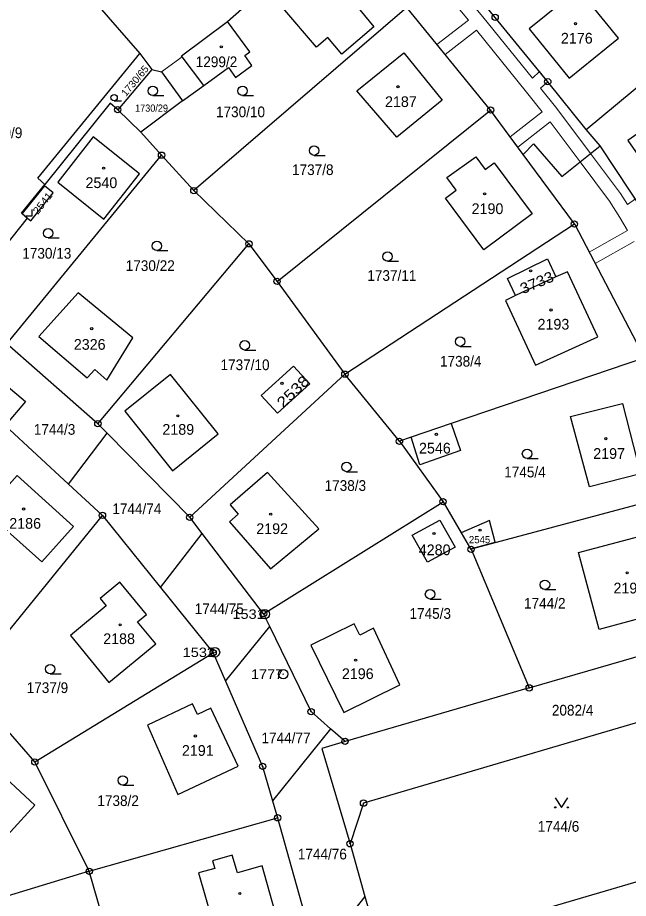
# Model space of a CAD drawing. Extents: x -679733 to -673243, y -1075091 to -1066557.
# Drawn here: x -676754.7 to -676657.5, y -1072187.5 to -1072047.5 of the extents above; entities that cross this region are included whole.
import ezdxf
from ezdxf.enums import TextEntityAlignment as Align

# ---------------------------------------------------------------- set-up
doc = ezdxf.new("R2010")
doc.units = 0
doc.header["$LTSCALE"] = 0.68
for name, color, linetype, lineweight in [('1', 7, 'Continuous', 25), ('13', 7, 'Continuous', 13), ('3', 7, 'Continuous', 25), ('4', 7, 'Continuous', 13), ('5', 7, 'Continuous', 25), ('8', 7, 'Continuous', 25)]:
    doc.layers.add(name, color=color, linetype=linetype, lineweight=lineweight)
doc.layers.add('2', color=7, linetype='Continuous')

msp = doc.modelspace()

# ---------------------------------------------------------------- linework, layer by layer
at = {"layer": '1'}
for p, q in [((-676664.27, -1072065.35), (-676639.08, -1072044.43)), ((-676735.26, -1072053.27), (-676733.33, -1072055.78)), ((-676733.33, -1072055.78), (-676738.78, -1072062.18)), ((-676735.09, -1072065.76), (-676738.78, -1072062.18)), ((-676731.81, -1072069.41), (-676726.67, -1072075.04)), ((-676753.99, -1072078.69), (-676753.11, -1072079.43)), ((-676666.13, -1072080.35), (-676654.96, -1072101.6)), ((-676741.94, -1072112.1), (-676717.9, -1072083.5)), ((-676669.09, -1072088.76), (-676675.5, -1072091.7)), ((-676654.96, -1072101.6), (-676685.71, -1072112.07)), ((-676727.32, -1072126.96), (-676702.64, -1072104.22)), ((-676693.96, -1072114.88), (-676702.64, -1072104.22)), ((-676685.71, -1072112.07), (-676692.11, -1072114.25)), ((-676715.58, -1072142.29), (-676687.02, -1072124.5)), ((-676762.97, -1072153.46), (-676741.21, -1072126.67)), ((-676682.63, -1072131.97), (-676682.57, -1072132.06)), ((-676751.97, -1072165.85), (-676723.6, -1072148.5)), ((-676673.32, -1072154.08), (-676702.61, -1072162.59)), ((-676743.31, -1072183.24), (-676713.35, -1072174.73)), ((-676699.46, -1072187.24), (-676707.13, -1072196.85))]:
    msp.add_line(p, q, dxfattribs=at)
for points in [[(-676664.27, -1072065.35), (-676670.36, -1072057.74), (-676678.73, -1072047.51), (-676687.88, -1072036.33), (-676692.05, -1072031.23), (-676706.03, -1072014.16), (-676719.35, -1071997.91), (-676732.66, -1071981.65)], [(-676723.01, -1072030.53), (-676725.67, -1072032.89), (-676742.1, -1072045.41), (-676735.26, -1072053.27)], [(-676721.32, -1072048.18), (-676716.46, -1072043.8), (-676703.54, -1072032.99)], [(-676725.07, -1072058.32), (-676728.54, -1072053.8), (-676728.66, -1072053.64), (-676721.32, -1072048.18)], [(-676725.07, -1072058.32), (-676721.17, -1072055.5), (-676720.02, -1072057.06), (-676717.43, -1072055.15), (-676718.57, -1072053.59), (-676717.77, -1072053), (-676721.32, -1072048.18)], [(-676758.23, -1072049.49), (-676782.15, -1072078.09), (-676763.93, -1072093.01), (-676753.11, -1072079.43)], [(-676750.39, -1072074.06), (-676751.47, -1072073.09), (-676735.26, -1072053.27)], [(-676733.33, -1072055.78), (-676731.82, -1072056.18), (-676728.47, -1072060.79), (-676725.07, -1072058.32)], [(-676738.78, -1072062.18), (-676740, -1072061.16), (-676750.39, -1072074.06)], [(-676728.47, -1072060.79), (-676735.09, -1072065.76), (-676731.81, -1072069.41)], [(-676713.44, -1072089.47), (-676702.64, -1072104.22), (-676666.13, -1072080.35), (-676674.27, -1072069.3), (-676679.46, -1072062.24)], [(-676674.27, -1072069.3), (-676672.65, -1072067.6), (-676668.13, -1072072.78), (-676662.02, -1072067.93), (-676664.27, -1072065.35)], [(-676630.15, -1072156.31), (-676634.73, -1072138.81), (-676639.14, -1072122.45), (-676644.62, -1072101.51), (-676652.26, -1072082.65), (-676662.02, -1072067.93)], [(-676763.93, -1072093.01), (-676756.41, -1072099.41), (-676731.81, -1072069.41)], [(-676753.99, -1072078.69), (-676754.07, -1072078.63), (-676750.39, -1072074.06)], [(-676753.11, -1072079.43), (-676752.59, -1072079.83), (-676749.04, -1072075.39), (-676750.43, -1072074.27), (-676753.99, -1072078.69)], [(-676675.5, -1072091.7), (-676676.77, -1072089.02), (-676670.41, -1072085.9), (-676669.09, -1072088.76)], [(-676675.5, -1072091.7), (-676677.07, -1072092.49), (-676672.31, -1072102.79), (-676662.41, -1072098.26), (-676667.21, -1072087.97), (-676669.09, -1072088.76)], [(-676756.41, -1072099.41), (-676759.65, -1072103.37), (-676753.44, -1072108.56), (-676756.69, -1072112.4)], [(-676756.69, -1072112.4), (-676746.59, -1072121.71), (-676740.46, -1072113.6), (-676741.94, -1072112.1), (-676756.41, -1072099.41)], [(-676685.71, -1072112.07), (-676684.24, -1072116.37), (-676690.71, -1072118.61), (-676692.11, -1072114.25)], [(-676725.36, -1072129.52), (-676727.32, -1072126.96), (-676740.46, -1072113.6)], [(-676692.11, -1072114.25), (-676693.96, -1072114.88), (-676687.02, -1072124.5), (-676684.12, -1072129.43)], [(-676746.59, -1072121.71), (-676741.21, -1072126.67), (-676731.95, -1072138.15), (-676725.36, -1072129.52)], [(-676644.68, -1072141.52), (-676649.38, -1072123.18), (-676682.57, -1072132.06), (-676673.32, -1072154.08)], [(-676731.95, -1072138.15), (-676723.6, -1072148.5), (-676721.63, -1072153.02), (-676714.59, -1072144.32), (-676715.58, -1072142.29), (-676725.36, -1072129.52)], [(-676673.32, -1072154.08), (-676647.36, -1072146.54), (-676644.68, -1072141.52)], [(-676704.91, -1072160.57), (-676708.01, -1072157.86), (-676714.59, -1072144.32)], [(-676721.63, -1072153.02), (-676715.73, -1072166.56), (-676714.14, -1072172.01)], [(-676639.3, -1072161.72), (-676644.57, -1072156.18), (-676699.67, -1072172.4), (-676701.82, -1072178.86)], [(-676743.31, -1072183.24), (-676751.97, -1072165.85), (-676757.22, -1072159.8)], [(-676702.61, -1072162.59), (-676704.91, -1072160.57), (-676714.14, -1072172.01), (-676713.35, -1072174.73), (-676707.68, -1072194.96)], [(-676702.61, -1072162.59), (-676706.29, -1072163.7), (-676701.82, -1072178.86)], [(-676701.82, -1072178.86), (-676699.46, -1072187.24), (-676698.22, -1072191.63), (-676696.78, -1072196.76), (-676666.08, -1072187.75), (-676635.37, -1072178.74), (-676639.3, -1072161.72)], [(-676777.97, -1072199.39), (-676768.89, -1072212.57), (-676754.84, -1072205.61), (-676745.41, -1072200.94), (-676739.21, -1072197.51), (-676743.31, -1072183.24)], [(-676743.31, -1072183.24), (-676760.76, -1072188.5), (-676777.97, -1072199.39)]]:
    msp.add_lwpolyline(points, dxfattribs=at)
for points in [[(-676697.64, -1072044.14), (-676700.25, -1072046.31), (-676698.03, -1072048.99), (-676703.14, -1072053.36), (-676705.35, -1072050.72), (-676707.16, -1072052.23), (-676712.49, -1072046), (-676712.52, -1072044.31), (-676703.81, -1072036.91)], [(-676665.49, -1072042.99), (-676673.31, -1072049.33), (-676666.97, -1072057.15), (-676659.09, -1072050.8)], [(-676679.46, -1072062.24), (-676692.8, -1072045.96), (-676726.67, -1072075.04), (-676717.9, -1072083.5), (-676713.44, -1072089.47)], [(-676687.15, -1072060.65), (-676694.38, -1072066.53), (-676700.73, -1072059.16), (-676693.26, -1072053.13)], [(-676651.87, -1072075.27), (-676649.58, -1072073.64), (-676648.14, -1072075.51), (-676641.77, -1072071.06), (-676648.82, -1072060.91), (-676657.63, -1072067.09)], [(-676742.67, -1072066.48), (-676748.32, -1072073.68), (-676740.97, -1072079.6), (-676735.34, -1072072.39)], [(-676686.41, -1072072.98), (-676681.8, -1072069.7), (-676680.32, -1072071.69), (-676678.91, -1072070.64), (-676672.87, -1072078.75), (-676680.53, -1072084.45), (-676686.64, -1072076.24), (-676684.93, -1072074.97)], [(-676740.5, -1072105.16), (-676736.38, -1072098.43), (-676745.06, -1072091.31), (-676751.32, -1072098.22), (-676743.64, -1072104.78), (-676742.41, -1072103.46)], [(-676710.81, -1072102.94), (-676715.98, -1072107.6), (-676713.38, -1072110.43), (-676708.23, -1072105.76)], [(-676737.67, -1072110.12), (-676730.09, -1072119.58), (-676722.78, -1072113.72), (-676730.36, -1072104.26)], [(-676658.46, -1072108.87), (-676655.61, -1072120.08), (-676663.72, -1072122.14), (-676666.73, -1072110.97)], [(-676762.8, -1072129.36), (-676759.8, -1072132.05), (-676756.85, -1072128.71), (-676750.87, -1072134.07), (-676745.81, -1072128.41), (-676754.79, -1072120.35), (-676759.86, -1072125.98)], [(-676720.98, -1072127.67), (-676714.49, -1072135.15), (-676706.77, -1072128.81), (-676714.96, -1072119.83), (-676720.89, -1072124.97), (-676719.6, -1072126.47)], [(-676687.55, -1072127.41), (-676685.08, -1072131.69), (-676689.48, -1072134.09), (-676691.94, -1072129.82)], [(-676682.63, -1072131.97), (-676678.73, -1072130.92), (-676679.65, -1072127.47), (-676684.12, -1072129.43)], [(-676650.02, -1072141.5), (-676662.2, -1072144.79), (-676665.46, -1072132.56), (-676653.29, -1072129.32)], [(-676746.31, -1072145.76), (-676740.22, -1072153.21), (-676732.7, -1072147.07), (-676735.61, -1072143.57), (-676734.22, -1072142.42), (-676738.46, -1072137.3), (-676741.56, -1072139.87), (-676740.6, -1072141.03)], [(-676702.82, -1072157.98), (-676693.9, -1072153.62), (-676698.09, -1072144.6), (-676700.27, -1072145.68), (-676701.15, -1072143.89), (-676708.04, -1072147.3)], [(-676734.05, -1072160), (-676729.22, -1072171.04), (-676719.61, -1072166.5), (-676723.96, -1072157.3), (-676726.09, -1072158.31), (-676726.89, -1072156.61)], [(-676758.98, -1072166.26), (-676766.77, -1072174.7), (-676759.74, -1072181.19), (-676751.95, -1072172.75)], [(-676723.68, -1072181.56), (-676723.33, -1072182.79), (-676725.95, -1072183.5), (-676722.61, -1072195.06), (-676713.01, -1072192.36), (-676715.81, -1072182.39), (-676719.74, -1072183.49), (-676720.57, -1072180.68)]]:
    msp.add_lwpolyline(points, close=True, dxfattribs=at)
at = {"layer": '13'}
for points in [[(-676656.42, -1072076.37), (-676657.69, -1072077.27), (-676658.77, -1072075.51), (-676663.55, -1072069.14), (-676668.91, -1072062), (-676671.52, -1072058.77), (-676670.36, -1072057.74), (-676671.69, -1072056.12), (-676672.81, -1072057.18), (-676680.68, -1072047.41), (-676686.84, -1072040.04), (-676685.77, -1072038.91), (-676687.07, -1072037.32), (-676688.15, -1072038.47), (-676695.16, -1072030.05), (-676700.9, -1072022.81), (-676699.7, -1072021.89), (-676700.99, -1072020.31), (-676702.2, -1072021.23), (-676705.43, -1072017.46), (-676709.6, -1072012.2), (-676708.44, -1072011.22)], [(-676689.04, -1072040.71), (-676682.99, -1072047.95), (-676688, -1072051.82), (-676686.7, -1072053.4), (-676681.7, -1072049.52), (-676673.76, -1072059.38), (-676671.23, -1072062.51), (-676676.33, -1072066.49), (-676675.12, -1072068.14), (-676669.97, -1072064.12), (-676665.21, -1072070.46), (-676660.53, -1072076.71), (-676658.92, -1072079.31), (-676657.65, -1072081.37), (-676663.78, -1072084.81), (-676662.82, -1072086.65), (-676656.61, -1072083.13)]]:
    msp.add_lwpolyline(points, dxfattribs=at)
at = {"layer": '3'}
for p, q in [((-676733.203, -1072059.94), (-676731.453, -1072059.94)), ((-676718.913, -1072059.94), (-676717.163, -1072059.94)), ((-676739.355, -1072060.78), (-676738.183, -1072060.78)), ((-676707.533, -1072069.44), (-676705.783, -1072069.44)), ((-676749.853, -1072082.57), (-676748.103, -1072082.57)), ((-676732.543, -1072084.58), (-676730.793, -1072084.58)), ((-676695.843, -1072086.27), (-676694.093, -1072086.27)), ((-676684.313, -1072099.8), (-676682.563, -1072099.8)), ((-676718.583, -1072100.38), (-676716.833, -1072100.38)), ((-676673.663, -1072117.63), (-676671.913, -1072117.63)), ((-676702.363, -1072119.72), (-676700.613, -1072119.72)), ((-676670.803, -1072138.45), (-676669.053, -1072138.45)), ((-676689.093, -1072139.96), (-676687.343, -1072139.96)), ((-676749.523, -1072151.85), (-676747.773, -1072151.85)), ((-676737.973, -1072169.55), (-676736.223, -1072169.55))]:
    msp.add_line(p, q, dxfattribs=at)
for points in [[(-676753.421, -1072079.07), (-676752.42, -1072079.07), (-676752.42, -1072078.07)], [(-676669.17, -1072171.569), (-676668.17, -1072173.07), (-676667.17, -1072171.569)]]:
    msp.add_lwpolyline(points, dxfattribs=at)
for centre, radius in [((-676733.2029, -1072059.1898), 0.75), ((-676718.9129, -1072059.1898), 0.75), ((-676739.3552, -1072060.2774), 0.5025), ((-676707.5329, -1072068.6898), 0.75), ((-676749.8529, -1072081.8198), 0.75), ((-676732.5429, -1072083.8298), 0.75), ((-676695.8429, -1072085.5198), 0.75), ((-676684.3129, -1072099.0498), 0.75), ((-676718.5829, -1072099.6298), 0.75), ((-676673.6629, -1072116.8798), 0.75), ((-676702.3629, -1072118.9698), 0.75), ((-676670.8029, -1072137.6998), 0.75), ((-676689.0929, -1072139.2098), 0.75), ((-676749.5229, -1072151.0998), 0.75), ((-676737.9729, -1072168.7998), 0.75), ((-676669.17, -1072173.0695), 0.1), ((-676667.17, -1072173.0695), 0.1)]:
    msp.add_circle(centre, radius, dxfattribs=at)
at = {"layer": '4'}
msp.add_line((-676728.54, -1072053.8), (-676731.82, -1072056.18), dxfattribs=at)
at = {"layer": '5'}
for centre in [(-676665.9568, -1072048.5092), (-676722.3068, -1072052.1892), (-676694.1868, -1072058.5392), (-676741.0268, -1072071.4792), (-676680.4068, -1072075.5492), (-676673.0968, -1072087.7992), (-676669.8468, -1072094.0192), (-676742.9268, -1072096.9992), (-676712.6568, -1072105.6692), (-676729.2268, -1072110.8392), (-676688.0868, -1072113.7692), (-676661.1168, -1072114.4592), (-676753.7568, -1072125.6592), (-676714.4468, -1072126.4792), (-676681.1268, -1072129.0092), (-676688.4768, -1072129.5492), (-676657.7268, -1072135.7992), (-676738.3868, -1072144.0692), (-676700.9268, -1072149.6792), (-676726.4268, -1072161.7192), (-676719.3468, -1072186.7692)]:
    msp.add_circle(centre, 0.175, dxfattribs=at)
at = {"layer": '8'}
for centre, radius in [((-676678.73, -1072047.5099), 0.5), ((-676670.36, -1072057.7399), 0.5), ((-676670.36, -1072057.7399), 0.0303), ((-676738.78, -1072062.1799), 0.5), ((-676679.46, -1072062.2399), 0.5), ((-676738.78, -1072062.1799), 0.0303), ((-676679.46, -1072062.2399), 0.0303), ((-676731.81, -1072069.4099), 0.5), ((-676731.81, -1072069.4099), 0.0303), ((-676726.67, -1072075.0399), 0.5), ((-676726.67, -1072075.0399), 0.0303), ((-676666.13, -1072080.3499), 0.5), ((-676666.13, -1072080.3499), 0.0303), ((-676717.9, -1072083.4999), 0.5), ((-676717.9, -1072083.4999), 0.0303), ((-676713.44, -1072089.4699), 0.5), ((-676713.44, -1072089.4699), 0.0303), ((-676702.64, -1072104.2199), 0.5), ((-676702.64, -1072104.2199), 0.0303), ((-676741.94, -1072112.0999), 0.5), ((-676741.94, -1072112.0999), 0.0303), ((-676693.96, -1072114.8799), 0.5), ((-676693.96, -1072114.8799), 0.0303), ((-676687.02, -1072124.4999), 0.5), ((-676687.02, -1072124.4999), 0.0303), ((-676741.21, -1072126.6699), 0.5), ((-676741.21, -1072126.6699), 0.0303), ((-676727.32, -1072126.9599), 0.5), ((-676727.32, -1072126.9599), 0.0303), ((-676682.57, -1072132.0599), 0.5), ((-676682.57, -1072132.0599), 0.0303), ((-676715.4, -1072142.3598), 0.75), ((-676715.58, -1072142.2899), 0.5), ((-676715.58, -1072142.2899), 0.0303), ((-676715.4, -1072142.3598), 0.03), ((-676723.6, -1072148.4999), 0.5), ((-676723.31, -1072148.4298), 0.75), ((-676723.6, -1072148.4999), 0.0303), ((-676723.31, -1072148.4298), 0.03), ((-676712.45, -1072151.8998), 0.75), ((-676712.45, -1072151.8998), 0.03), ((-676673.32, -1072154.0799), 0.5), ((-676673.32, -1072154.0799), 0.0303), ((-676708.01, -1072157.8599), 0.5), ((-676708.01, -1072157.8599), 0.0303), ((-676702.61, -1072162.5899), 0.5), ((-676702.61, -1072162.5899), 0.0303), ((-676751.97, -1072165.8499), 0.5), ((-676751.97, -1072165.8499), 0.0303), ((-676715.73, -1072166.5599), 0.5), ((-676715.73, -1072166.5599), 0.0303), ((-676699.67, -1072172.3999), 0.5), ((-676699.67, -1072172.3999), 0.0303), ((-676713.35, -1072174.7299), 0.5), ((-676713.35, -1072174.7299), 0.0303), ((-676701.82, -1072178.8599), 0.5), ((-676701.82, -1072178.8599), 0.0303), ((-676743.31, -1072183.2399), 0.5), ((-676743.31, -1072183.2399), 0.0303)]:
    msp.add_circle(centre, radius, dxfattribs=at)

# ---------------------------------------------------------------- texts
at = {"layer": '2'}
for s, height, p in [('2176', 1.7, (-676668.27, -1072051.67)), ('2187', 1.7, (-676696.26, -1072061.759)), ('2540', 1.7, (-676743.91, -1072074.64)), ('2190', 1.7, (-676682.48, -1072078.769)), ('2193', 1.7, (-676671.99, -1072097.13)), ('2326', 1.7, (-676745.77, -1072100.34)), ('2189', 1.7, (-676731.68, -1072113.85)), ('2546', 1.7, (-676690.85, -1072116.83)), ('2197', 1.7, (-676663.13, -1072117.68)), ('2186', 1.7, (-676756.04, -1072128.79)), ('2192', 1.7, (-676716.74, -1072129.63)), ('2545', 1.14, (-676682.91, -1072131.09)), ('2194', 1.7, (-676659.91, -1072139.07)), ('2188', 1.7, (-676741.09, -1072147.12)), ('2196', 1.7, (-676703.12, -1072152.68)), ('2191', 1.7, (-676728.57, -1072164.88))]:
    msp.add_text(s, height=height, dxfattribs=at).set_placement(p)
at = {"layer": '2', "width": 0.95}
for s, height, p in [('1299/2', 1.7, (-676726.37, -1072055.42)), ('1730/29', 1.14, (-676736.02, -1072062.499)), ('1730/10', 1.7, (-676723.15, -1072063.38)), ('1730/9', 1.7, (-676760.56, -1072066.7)), ('1737/8', 1.7, (-676711.05, -1072072.57)), ('1730/13', 1.7, (-676753.97, -1072085.86)), ('1730/22', 1.7, (-676737.51, -1072087.82)), ('1737/11', 1.7, (-676699.07, -1072089.39)), ('1738/4', 1.7, (-676687.51, -1072103.019)), ('1737/10', 1.7, (-676722.43, -1072103.58)), ('1744/3', 1.7, (-676752.13, -1072113.85)), ('1745/4', 1.7, (-676677.29, -1072120.62)), ('1738/3', 1.7, (-676705.87, -1072122.769)), ('1744/74', 1.7, (-676739.64, -1072126.47)), ('1744/2', 1.7, (-676674.14, -1072141.489)), ('1744/75', 1.7, (-676726.53, -1072142.36)), ('1745/3', 1.7, (-676692.36, -1072143.11)), ('1737/9', 1.7, (-676753.27, -1072154.9)), ('2082/4', 1.7, (-676669.71, -1072158.479)), ('1744/77', 1.7, (-676715.91, -1072162.89)), ('1738/2', 1.7, (-676742.02, -1072172.86)), ('1744/6', 1.7, (-676671.95, -1072176.95)), ('1744/76', 1.7, (-676710.13, -1072181.35))]:
    msp.add_text(s, height=height, dxfattribs=at).set_placement(p)
at = {"layer": '2'}
for s, height, rotation, width, p in [('1730/65', 1.14, 50, 1.05, (-676737.473, -1072060.176)), ('2541', 1.14, 52, 1.15, (-676751.49, -1072078.93)), ('3733', 1.7, 23, 1.1, (-676674.337, -1072091.532)), ('2538', 1.7, 44, 1.2, (-676712.479, -1072109.711))]:
    msp.add_text(s, height=height, rotation=rotation, dxfattribs=dict(at, width=width)).set_placement(p)
msp.add_text('4280', height=1.7, dxfattribs=at).set_placement((-676688.36, -1072132.989), align=Align.CENTER)
at = {"layer": '8', "width": 1.15}
for s, p in [('1531', (-676715.399, -1072143.11)), ('1532', (-676723.309, -1072149.179)), ('1777', (-676712.449, -1072152.649))]:
    msp.add_text(s, height=1.5, dxfattribs=at).set_placement(p, align=Align.RIGHT)

doc.saveas('drawing.dxf')
